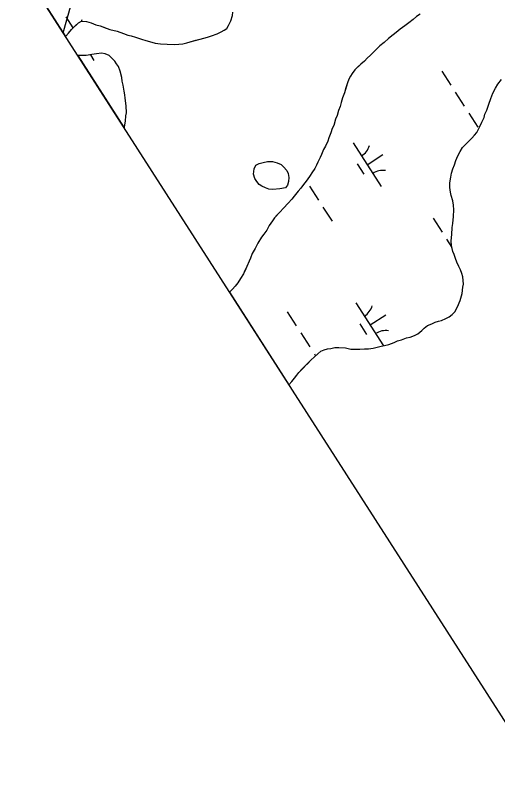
# Model space of a CAD drawing. Extents: x 3937982 to 3958556, y 219448 to 241894.
# Drawn here: x 3942945 to 3943408, y 232047 to 232776 of the extents above; entities that cross this region are included whole.
import ezdxf

# ---------------------------------------------------------------- set-up
doc = ezdxf.new("R2010")
doc.units = 0
for name, color, linetype in [('V-GRID-FRAM', 7, 'Continuous'), ('V-RRAP-FSHR', 7, 'Continuous'), ('V-TOPO-SHOR', 7, 'Continuous'), ('V-WETL-SWMP', 7, 'Continuous')]:
    doc.layers.add(name, color=color, linetype=linetype)

msp = doc.modelspace()

# ---------------------------------------------------------------- linework, layer by layer
at = {"layer": 'V-GRID-FRAM'}
msp.add_lwpolyline([(3948998.173, 239513.74), (3957109.469, 226912.286), (3949780.097, 222173.81), (3941699.799, 234772.334), (3948998.173, 239513.74)], dxfattribs=at)
at = {"layer": 'V-RRAP-FSHR'}
msp.add_lwpolyline([(3942990.784, 232759.474), (3942998.587, 232786.578), (3943020.789, 232863.438), (3943042.99, 232940.295), (3943065.174, 233017.158), (3943087.356, 233094.2), (3943111.403, 233170.31), (3943136.442, 233246.291), (3943156.596, 233323.572), (3943151.407, 233402.926), (3943143.417, 233482.126), (3943171.856, 233556.628), (3943204.429, 233629.697), (3943236.765, 233702.87), (3943268.845, 233776.155), (3943300.372, 233849.683), (3943331.899, 233923.208)], dxfattribs=at)
at = {"layer": 'V-TOPO-SHOR'}
for points in [[(3942993.192, 232755.72), (3942993.436, 232756.249), (3942995.923, 232759.014), (3942998.767, 232762.475), (3943002.31, 232765.926), (3943005.501, 232769.035), (3943008.667, 232770.391), (3943013.216, 232770.331), (3943017.744, 232768.871), (3943022.268, 232767.063), (3943026.452, 232765.957), (3943029.586, 232764.865), (3943035.854, 232762.684), (3943042.828, 232760.843), (3943048.747, 232758.664), (3943052.925, 232757.21), (3943056.064, 232756.468), (3943060.242, 232755.012), (3943066.167, 232753.185), (3943070.351, 232752.08), (3943073.835, 232750.984), (3943079.063, 232749.515), (3943084.3, 232748.745), (3943090.591, 232748.313), (3943097.938, 232748.215), (3943105.642, 232748.813), (3943109.505, 232749.812), (3943112.667, 232750.818), (3943118.282, 232752.143), (3943122.493, 232753.138), (3943129.518, 232755.143), (3943133.382, 232756.493), (3943138.658, 232758.521), (3943142.529, 232760.218), (3943145.351, 232761.93), (3943147.823, 232763.649), (3943149.609, 232766.424), (3943151.767, 232770.944), (3943153.231, 232775.82), (3943153.629, 232779.316)], [(3943333.429, 232777.28), (3943329.898, 232774.878), (3943326.713, 232772.121), (3943322.474, 232769.029), (3943318.585, 232765.932), (3943314.346, 232762.84), (3943310.456, 232759.741), (3943307.624, 232757.331), (3943303.03, 232753.892), (3943298.783, 232750.101), (3943294.894, 232747.005), (3943291.699, 232743.548), (3943288.154, 232740.097), (3943285.678, 232738.028), (3943282.489, 232734.923), (3943280.003, 232732.157), (3943276.468, 232729.404), (3943273.631, 232726.643), (3943270.797, 232723.883), (3943268.3, 232720.417), (3943266.515, 232717.642), (3943265.079, 232714.861), (3943263.633, 232711.384), (3943262.169, 232706.503), (3943260.704, 232701.625), (3943258.896, 232697.101), (3943257.786, 232692.569), (3943256.684, 232688.735), (3943255.234, 232684.905), (3943253.772, 232680.027)], [(3943049.409, 232668.069), (3943049.658, 232669.088), (3943050.78, 232674.671), (3943051.196, 232679.564), (3943051.587, 232682.708), (3943051.325, 232689.358), (3943050.375, 232696.716), (3943050.066, 232699.87), (3943049.412, 232703.376), (3943048.437, 232708.988), (3943047.44, 232712.85), (3943047.137, 232716.352), (3943045.47, 232722.672), (3943044.126, 232726.887), (3943042.064, 232729.713), (3943040.348, 232732.185), (3943037.931, 232734.667), (3943035.17, 232737.504), (3943031.347, 232739.302), (3943027.853, 232739.699), (3943022.946, 232739.065), (3943018.389, 232738.426), (3943013.13, 232737.445), (3943009.632, 232737.492), (3943004.842, 232737.555)], [(3943331.201, 232470.422), (3943335.114, 232473.689), (3943337.355, 232475.87), (3943340.429, 232478.317), (3943344.599, 232480.197), (3943347.935, 232481.535), (3943350.988, 232482.6), (3943354.04, 232483.388), (3943358.212, 232485.268), (3943361.273, 232486.886), (3943364.067, 232489.061), (3943366.586, 232491.515), (3943369.142, 232496.456), (3943371.708, 232502.504), (3943373.731, 232509.111), (3943374.364, 232515.185), (3943374.958, 232518.218), (3943374.727, 232521.538), (3943374.497, 232525.135), (3943373.435, 232528.467), (3943372.097, 232531.801), (3943370.483, 232535.139), (3943368.603, 232539.311), (3943367.266, 232542.647), (3943365.935, 232546.534), (3943364.87, 232549.59), (3943363.557, 232554.857), (3943363.072, 232559.84), (3943363.704, 232565.914), (3943364.069, 232572.544), (3943364.671, 232576.404), (3943365.312, 232583.032), (3943365.675, 232589.384), (3943365.455, 232593.81), (3943364.685, 232598.242), (3943363.092, 232603.239), (3943362.58, 232606.287), (3943361.814, 232610.997), (3943361.871, 232615.419), (3943362.775, 232620.936), (3943363.651, 232624.518), (3943364.812, 232628.649), (3943366.244, 232632.501), (3943367.686, 232636.902), (3943369.678, 232641.299), (3943371.669, 232645.42), (3943374.209, 232649.256), (3943377.293, 232652.532), (3943380.375, 232655.809), (3943383.173, 232658.261), (3943385.421, 232660.995), (3943387.668, 232663.729), (3943390.224, 232668.947), (3943392.499, 232673.617), (3943394.769, 232678.01), (3943395.643, 232681.315), (3943397.351, 232685.161), (3943399.362, 232690.941), (3943401.091, 232696.169), (3943403.096, 232701.396), (3943405.647, 232706.337), (3943407.911, 232710.177), (3943411.562, 232714.552)], [(3943253.772, 232680.027), (3943252.324, 232676.545), (3943250.493, 232670.272), (3943249.055, 232667.493), (3943247.601, 232663.313), (3943245.789, 232658.441), (3943244.697, 232655.305), (3943242.532, 232650.437), (3943240.743, 232647.312), (3943238.928, 232642.438), (3943237.492, 232639.659), (3943235.334, 232635.139), (3943233.896, 232632.36), (3943232.456, 232629.228), (3943229.601, 232625.069), (3943227.816, 232622.294), (3943224.961, 232618.132), (3943220.691, 232612.592), (3943218.909, 232610.165), (3943216.423, 232607.401), (3943212.511, 232602.553), (3943210.375, 232599.784), (3943206.826, 232595.981), (3943202.211, 232591.146), (3943198.662, 232587.345), (3943196.178, 232584.578), (3943193.692, 232581.813), (3943191.906, 232579.038), (3943188.697, 232574.53), (3943186.19, 232570.016), (3943183.339, 232566.205), (3943181.199, 232563.084), (3943177.625, 232557.536), (3943175.108, 232552.322), (3943172.245, 232547.462), (3943170.785, 232542.932), (3943169.349, 232540.153), (3943167.18, 232534.932), (3943165.38, 232531.109), (3943163.94, 232527.977), (3943161.081, 232523.467), (3943158.577, 232519.304), (3943156.086, 232516.187), (3943153.252, 232513.426), (3943150.766, 232510.659), (3943150.535, 232510.397)], [(3943198.959, 232609.731), (3943191.955, 232609.123), (3943188.107, 232609.174), (3943184.978, 232610.616), (3943181.498, 232612.062), (3943179.073, 232613.844), (3943176.661, 232616.674), (3943174.948, 232619.496), (3943173.605, 232623.713), (3943174.025, 232628.954), (3943175.821, 232632.429), (3943178.987, 232633.785), (3943182.85, 232634.784), (3943187.06, 232635.78), (3943191.609, 232635.718), (3943196.141, 232634.608), (3943199.967, 232632.808), (3943202.388, 232630.676), (3943205.488, 232627.137), (3943206.85, 232624.321), (3943207.499, 232620.465), (3943207.098, 232616.621), (3943206.002, 232613.135), (3943204.221, 232610.71), (3943198.959, 232609.731)], [(3943299.158, 232459.265), (3943303.342, 232460.354), (3943308.566, 232462.154), (3943311.698, 232463.586), (3943315.531, 232464.671), (3943320.406, 232466.47), (3943323.893, 232467.205), (3943328.069, 232468.995), (3943331.201, 232470.422)], [(3943207.481, 232421.608), (3943210.379, 232424.811), (3943212.791, 232427.982), (3943215.21, 232430.802), (3943216.932, 232433.265), (3943220.047, 232436.444), (3943222.814, 232439.266), (3943225.581, 232442.09), (3943228.696, 232445.269), (3943232.159, 232448.449), (3943235.276, 232451.278), (3943238.047, 232453.752), (3943241.179, 232455.181), (3943244.667, 232455.916), (3943247.808, 232456.297), (3943251.642, 232457.385), (3943255.486, 232457.424), (3943261.78, 232457.139), (3943267.037, 232455.793), (3943270.881, 232455.832), (3943275.425, 232455.877), (3943279.968, 232455.924), (3943283.812, 232455.963), (3943288.348, 232456.709), (3943292.182, 232457.794), (3943296.02, 232458.534), (3943299.158, 232459.265)]]:
    msp.add_lwpolyline(points, dxfattribs=at)
at = {"layer": 'V-WETL-SWMP'}
for p, q in [((3942959.578, 232808.13), (3942993.192, 232755.72)), ((3943151.768, 232770.943), (3943153.232, 232775.821)), ((3943153.232, 232775.821), (3943153.628, 232779.315)), ((3943333.429, 232777.28), (3943329.899, 232774.878)), ((3942993.405, 232774.806), (3943000.349, 232764.017)), ((3942998.767, 232762.476), (3943005.501, 232769.034)), ((3943005.501, 232769.034), (3943008.668, 232770.391)), ((3943008.668, 232770.391), (3943013.215, 232770.331)), ((3943013.215, 232770.331), (3943017.744, 232768.871)), ((3943017.744, 232768.871), (3943022.268, 232767.062)), ((3943149.609, 232766.423), (3943151.768, 232770.943)), ((3943322.474, 232769.029), (3943318.584, 232765.932)), ((3943326.713, 232772.121), (3943322.474, 232769.029)), ((3943329.899, 232774.878), (3943326.713, 232772.121)), ((3942995.922, 232759.015), (3942998.767, 232762.476)), ((3943022.268, 232767.062), (3943026.452, 232765.957)), ((3943026.452, 232765.957), (3943035.855, 232762.684)), ((3943035.855, 232762.684), (3943042.827, 232760.842)), ((3943042.827, 232760.842), (3943048.746, 232758.664)), ((3943142.529, 232760.219), (3943145.351, 232761.931)), ((3943145.351, 232761.931), (3943147.823, 232763.648)), ((3943147.823, 232763.648), (3943149.609, 232766.423)), ((3943314.345, 232762.839), (3943310.456, 232759.742)), ((3943318.584, 232765.932), (3943314.345, 232762.839)), ((3942993.192, 232755.72), (3942993.436, 232756.249)), ((3942993.436, 232756.249), (3942995.922, 232759.015)), ((3943048.746, 232758.664), (3943052.925, 232757.209)), ((3943052.925, 232757.209), (3943056.064, 232756.468)), ((3943056.064, 232756.468), (3943060.243, 232755.013)), ((3943060.243, 232755.013), (3943066.167, 232753.185)), ((3943066.167, 232753.185), (3943070.35, 232752.08)), ((3943112.666, 232750.819), (3943122.493, 232753.138)), ((3943122.493, 232753.138), (3943129.517, 232755.144)), ((3943129.517, 232755.144), (3943133.383, 232756.492)), ((3943133.383, 232756.492), (3943138.658, 232758.521)), ((3943138.658, 232758.521), (3943142.529, 232760.219)), ((3943303.031, 232753.893), (3943298.782, 232750.101)), ((3943307.625, 232757.331), (3943303.031, 232753.893)), ((3943310.456, 232759.742), (3943307.625, 232757.331)), ((3943070.35, 232752.08), (3943073.834, 232750.984)), ((3943073.834, 232750.984), (3943079.063, 232749.516)), ((3943079.063, 232749.516), (3943084.3, 232748.746)), ((3943084.3, 232748.746), (3943090.592, 232748.313)), ((3943090.592, 232748.313), (3943097.938, 232748.216)), ((3943097.938, 232748.216), (3943105.643, 232748.813)), ((3943105.643, 232748.813), (3943109.504, 232749.812)), ((3943109.504, 232749.812), (3943112.666, 232750.819)), ((3943294.893, 232747.004), (3943291.698, 232743.547)), ((3943298.782, 232750.101), (3943294.893, 232747.004)), ((3943022.946, 232739.064), (3943018.39, 232738.425)), ((3943027.853, 232739.699), (3943022.946, 232739.064)), ((3943031.346, 232739.303), (3943027.853, 232739.699)), ((3943035.171, 232737.503), (3943031.346, 232739.303)), ((3943288.154, 232740.096), (3943285.678, 232738.029)), ((3943291.698, 232743.547), (3943288.154, 232740.096)), ((3943013.129, 232737.445), (3943004.842, 232737.555)), ((3943004.842, 232737.555), (3943049.408, 232668.069)), ((3943018.39, 232738.425), (3943013.129, 232737.445)), ((3943016.99, 232738.164), (3943020.467, 232732.763)), ((3943040.348, 232732.186), (3943035.171, 232737.503)), ((3943042.065, 232729.714), (3943040.348, 232732.186)), ((3943280.002, 232732.157), (3943276.467, 232729.405)), ((3943282.488, 232734.923), (3943280.002, 232732.157)), ((3943285.678, 232738.029), (3943282.488, 232734.923)), ((3943044.126, 232726.888), (3943042.065, 232729.714)), ((3943045.47, 232722.672), (3943044.126, 232726.888)), ((3943276.467, 232729.405), (3943270.796, 232723.882)), ((3943047.136, 232716.352), (3943045.47, 232722.672)), ((3943266.515, 232717.642), (3943265.078, 232714.862)), ((3943268.301, 232720.417), (3943266.515, 232717.642)), ((3943270.796, 232723.882), (3943268.301, 232720.417)), ((3943354.101, 232722.45), (3943362.761, 232708.996)), ((3943047.439, 232712.85), (3943047.136, 232716.352)), ((3943048.437, 232708.988), (3943047.439, 232712.85)), ((3943263.633, 232711.383), (3943260.705, 232701.625)), ((3943265.078, 232714.862), (3943263.633, 232711.383)), ((3943405.648, 232706.337), (3943407.911, 232710.177)), ((3943407.911, 232710.177), (3943411.562, 232714.552)), ((3943049.412, 232703.377), (3943048.437, 232708.988)), ((3943050.066, 232699.87), (3943049.412, 232703.377)), ((3943367.091, 232702.269), (3943375.751, 232688.816)), ((3943403.095, 232701.395), (3943405.648, 232706.337)), ((3943050.374, 232696.717), (3943050.066, 232699.87)), ((3943051.326, 232689.358), (3943050.374, 232696.717)), ((3943258.895, 232697.101), (3943257.786, 232692.568)), ((3943260.705, 232701.625), (3943258.895, 232697.101)), ((3943399.363, 232690.94), (3943401.091, 232696.17)), ((3943401.091, 232696.17), (3943403.095, 232701.395)), ((3943051.587, 232682.707), (3943051.326, 232689.358)), ((3943256.685, 232688.734), (3943255.235, 232684.905)), ((3943257.786, 232692.568), (3943256.685, 232688.734)), ((3943397.351, 232685.162), (3943399.363, 232690.94)), ((3943051.196, 232679.563), (3943051.587, 232682.707)), ((3943255.235, 232684.905), (3943253.771, 232680.026)), ((3943380.081, 232682.089), (3943388.741, 232668.635)), ((3943394.768, 232678.009), (3943395.642, 232681.315)), ((3943395.642, 232681.315), (3943397.351, 232685.162)), ((3943049.658, 232669.088), (3943050.781, 232674.671)), ((3943050.781, 232674.671), (3943051.196, 232679.563)), ((3943252.325, 232676.546), (3943250.493, 232670.273)), ((3943253.771, 232680.026), (3943252.325, 232676.546)), ((3943390.225, 232668.947), (3943392.499, 232673.616)), ((3943392.499, 232673.616), (3943394.768, 232678.009)), ((3943049.408, 232668.069), (3943049.658, 232669.088)), ((3943249.056, 232667.493), (3943247.602, 232663.314)), ((3943250.493, 232670.273), (3943249.056, 232667.493)), ((3943387.668, 232663.729), (3943390.225, 232668.947)), ((3943245.788, 232658.44), (3943244.697, 232655.306)), ((3943247.602, 232663.314), (3943245.788, 232658.44)), ((3943383.173, 232658.26), (3943387.668, 232663.729)), ((3943244.697, 232655.306), (3943242.533, 232650.437)), ((3943269.1, 232653.818), (3943296.162, 232611.775)), ((3943374.208, 232649.256), (3943380.376, 232655.809)), ((3943380.376, 232655.809), (3943383.173, 232658.26)), ((3943240.742, 232647.312), (3943238.928, 232642.438)), ((3943242.533, 232650.437), (3943240.742, 232647.312)), ((3943369.679, 232641.3), (3943371.669, 232645.42)), ((3943371.669, 232645.42), (3943374.208, 232649.256)), ((3943237.492, 232639.658), (3943235.333, 232635.138)), ((3943238.928, 232642.438), (3943237.492, 232639.658)), ((3943282.631, 232632.796), (3943297.766, 232642.539)), ((3943366.245, 232632.5), (3943367.686, 232636.903)), ((3943367.686, 232636.903), (3943369.679, 232641.3)), ((3943232.456, 232629.229), (3943229.601, 232625.069)), ((3943233.896, 232632.359), (3943232.456, 232629.229)), ((3943235.333, 232635.138), (3943233.896, 232632.359)), ((3943272.896, 232633.665), (3943279.391, 232623.575)), ((3943364.812, 232628.649), (3943366.245, 232632.5)), ((3943227.815, 232622.293), (3943224.961, 232618.133)), ((3943229.601, 232625.069), (3943227.815, 232622.293)), ((3943362.775, 232620.936), (3943363.652, 232624.518)), ((3943363.652, 232624.518), (3943364.812, 232628.649)), ((3943224.961, 232618.133), (3943220.69, 232612.592)), ((3943361.814, 232610.997), (3943361.872, 232615.419)), ((3943361.872, 232615.419), (3943362.775, 232620.936)), ((3943216.422, 232607.4), (3943212.51, 232602.554)), ((3943218.908, 232610.166), (3943216.422, 232607.4)), ((3943220.69, 232612.592), (3943218.908, 232610.166)), ((3943227.224, 232612.24), (3943235.884, 232598.786)), ((3943362.581, 232606.287), (3943361.814, 232610.997)), ((3943212.51, 232602.554), (3943210.374, 232599.784)), ((3943363.093, 232603.24), (3943362.581, 232606.287)), ((3943364.685, 232598.243), (3943363.093, 232603.24)), ((3943206.825, 232595.982), (3943202.212, 232591.145)), ((3943210.374, 232599.784), (3943206.825, 232595.982)), ((3943365.456, 232593.81), (3943364.685, 232598.243)), ((3943365.674, 232589.384), (3943365.456, 232593.81)), ((3943198.663, 232587.344), (3943193.692, 232581.812)), ((3943202.212, 232591.145), (3943198.663, 232587.344)), ((3943240.213, 232592.059), (3943248.873, 232578.605)), ((3943365.313, 232583.031), (3943365.674, 232589.384)), ((3943191.906, 232579.037), (3943188.697, 232574.531)), ((3943193.692, 232581.812), (3943191.906, 232579.037)), ((3943345.801, 232581.533), (3943354.461, 232568.079)), ((3943364.672, 232576.405), (3943365.313, 232583.031)), ((3943188.697, 232574.531), (3943186.189, 232570.016)), ((3943363.704, 232565.914), (3943364.068, 232572.543)), ((3943364.068, 232572.543), (3943364.672, 232576.405)), ((3943183.339, 232566.206), (3943181.199, 232563.085)), ((3943186.189, 232570.016), (3943183.339, 232566.206)), ((3943363.071, 232559.84), (3943363.704, 232565.914)), ((3943177.626, 232557.535), (3943175.108, 232552.321)), ((3943181.199, 232563.085), (3943177.626, 232557.535)), ((3943358.791, 232561.352), (3943363.928, 232553.371)), ((3943363.557, 232554.858), (3943363.071, 232559.84)), ((3943175.108, 232552.321), (3943172.245, 232547.461)), ((3943364.87, 232549.589), (3943363.557, 232554.858)), ((3943365.935, 232546.534), (3943364.87, 232549.589)), ((3943170.785, 232542.932), (3943169.349, 232540.152)), ((3943172.245, 232547.461), (3943170.785, 232542.932)), ((3943367.265, 232542.646), (3943365.935, 232546.534)), ((3943368.603, 232539.311), (3943367.265, 232542.646)), ((3943167.181, 232534.933), (3943165.381, 232531.108)), ((3943169.349, 232540.152), (3943167.181, 232534.933)), ((3943370.483, 232535.14), (3943368.603, 232539.311)), ((3943372.097, 232531.801), (3943370.483, 232535.14)), ((3943163.94, 232527.978), (3943161.081, 232523.468)), ((3943165.381, 232531.108), (3943163.94, 232527.978)), ((3943373.435, 232528.466), (3943372.097, 232531.801)), ((3943374.497, 232525.135), (3943373.435, 232528.466)), ((3943161.081, 232523.468), (3943158.577, 232519.303)), ((3943374.726, 232521.538), (3943374.497, 232525.135)), ((3943374.958, 232518.218), (3943374.726, 232521.538)), ((3943153.251, 232513.426), (3943150.765, 232510.66)), ((3943156.087, 232516.187), (3943153.251, 232513.426)), ((3943158.577, 232519.303), (3943156.087, 232516.187)), ((3943373.732, 232509.112), (3943374.365, 232515.185)), ((3943374.365, 232515.185), (3943374.958, 232518.218)), ((3943150.765, 232510.66), (3943150.534, 232510.398)), ((3943150.534, 232510.398), (3943207.481, 232421.608)), ((3943371.709, 232502.505), (3943373.732, 232509.112)), ((3943271.798, 232500.098), (3943298.223, 232459.046)), ((3943369.141, 232496.457), (3943371.709, 232502.505)), ((3943205.933, 232491.503), (3943214.593, 232478.049)), ((3943364.067, 232489.061), (3943366.587, 232491.515)), ((3943366.587, 232491.515), (3943369.141, 232496.457)), ((3943285.329, 232479.076), (3943300.465, 232488.819)), ((3943350.989, 232482.6), (3943354.04, 232483.389)), ((3943354.04, 232483.389), (3943358.212, 232485.269)), ((3943358.212, 232485.269), (3943361.274, 232486.887)), ((3943361.274, 232486.887), (3943364.067, 232489.061)), ((3943275.594, 232479.946), (3943282.089, 232469.855)), ((3943337.355, 232475.87), (3943340.428, 232478.317)), ((3943340.428, 232478.317), (3943344.599, 232480.197)), ((3943344.599, 232480.197), (3943347.934, 232481.535)), ((3943347.934, 232481.535), (3943350.989, 232482.6)), ((3943218.923, 232471.322), (3943227.583, 232457.869)), ((3943323.894, 232467.204), (3943328.07, 232468.994)), ((3943328.07, 232468.994), (3943331.201, 232470.423)), ((3943331.201, 232470.423), (3943335.114, 232473.688)), ((3943335.114, 232473.688), (3943337.355, 232475.87)), ((3943303.341, 232460.355), (3943308.566, 232462.155)), ((3943308.566, 232462.155), (3943311.697, 232463.585)), ((3943311.697, 232463.585), (3943315.531, 232464.672)), ((3943315.531, 232464.672), (3943320.406, 232466.469)), ((3943320.406, 232466.469), (3943323.894, 232467.204)), ((3943238.047, 232453.752), (3943241.178, 232455.182)), ((3943241.178, 232455.182), (3943244.666, 232455.916)), ((3943244.666, 232455.916), (3943247.808, 232456.297)), ((3943247.808, 232456.297), (3943251.642, 232457.385)), ((3943251.642, 232457.385), (3943255.486, 232457.424)), ((3943255.486, 232457.424), (3943261.78, 232457.138)), ((3943261.78, 232457.138), (3943267.037, 232455.793)), ((3943267.037, 232455.793), (3943283.812, 232455.963)), ((3943283.812, 232455.963), (3943288.349, 232456.708)), ((3943288.349, 232456.708), (3943292.182, 232457.795)), ((3943292.182, 232457.795), (3943296.02, 232458.533)), ((3943296.02, 232458.533), (3943299.158, 232459.264)), ((3943299.158, 232459.264), (3943303.341, 232460.355)), ((3943228.696, 232445.269), (3943232.159, 232448.449)), ((3943231.913, 232451.142), (3943233.098, 232449.301)), ((3943232.159, 232448.449), (3943235.276, 232451.277)), ((3943235.276, 232451.277), (3943238.047, 232453.752)), ((3943216.933, 232433.266), (3943228.696, 232445.269)), ((3943215.211, 232430.801), (3943216.933, 232433.266)), ((3943210.378, 232424.811), (3943212.792, 232427.981)), ((3943212.792, 232427.981), (3943215.211, 232430.801)), ((3943207.481, 232421.608), (3943210.378, 232424.811))]:
    msp.add_line(p, q, dxfattribs=at)
msp.add_lwpolyline([(3943191.955, 232609.124), (3943188.107, 232609.175), (3943184.978, 232610.616), (3943181.498, 232612.062), (3943179.073, 232613.843), (3943176.661, 232616.674), (3943174.949, 232619.496), (3943173.606, 232623.712), (3943174.025, 232628.954), (3943175.821, 232632.429), (3943178.987, 232633.786), (3943182.849, 232634.785), (3943187.061, 232635.779), (3943191.608, 232635.718), (3943196.141, 232634.609), (3943199.966, 232632.809), (3943202.387, 232630.677), (3943205.489, 232627.138), (3943206.851, 232624.321), (3943207.499, 232620.464), (3943207.098, 232616.62), (3943206.003, 232613.136), (3943204.221, 232610.711), (3943198.96, 232609.731)], close=True, dxfattribs=at)
for centre, start, end in [((3942992.185, 232777.139), 337.112397, 343.540338), ((3943267.88, 232656.151), 301.99668, 343.540338), ((3943297.781, 232609.699), 81.996677, 123.540335), ((3943270.579, 232502.431), 301.99668, 343.540338), ((3943300.479, 232455.979), 81.996677, 123.540335)]:
    msp.add_arc(centre, 17.623, start, end, dxfattribs=at)

doc.saveas('drawing.dxf')
